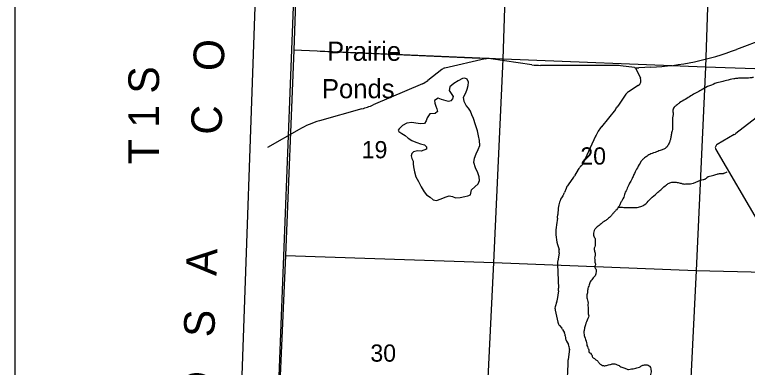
# Model space of a CAD drawing. Extents: x 1219626 to 1426462, y 456797 to 752399.
# Drawn here: x 1237593 to 1256709, y 543228 to 552443 of the extents above; entities that cross this region are included whole.
import ezdxf

# ---------------------------------------------------------------- set-up
doc = ezdxf.new("R2010")
doc.units = 0
for name, color, linetype in [('Adjacent County and State Text', 7, 'Continuous'), ('County Boundary', 7, 'Continuous'), ('Lakes and Ponds', 7, 'Continuous'), ('Map Border', 7, 'Continuous'), ('Masks', 7, 'Continuous'), ('Narrow River Creek and Branch and Slough', 7, 'Continuous'), ('Narrow River Creek and Branch and Slough Text', 7, 'Continuous'), ('Section Lines', 7, 'Continuous'), ('Section Numbers', 7, 'Continuous'), ('State Routes Highway Center Lines', 7, 'Continuous'), ('Township and Range Text', 7, 'Continuous'), ('Uninventoried Roads and Features', 7, 'Continuous')]:
    doc.layers.add(name, color=color, linetype=linetype)

msp = doc.modelspace()

# ---------------------------------------------------------------- linework, layer by layer
at = {"layer": 'County Boundary'}
msp.add_line((1244868, 552880), (1244397, 540793), dxfattribs=at)
at = {"layer": 'Lakes and Ponds'}
msp.add_lwpolyline([(1248640, 550261), (1248544, 550197), (1248554, 550127), (1248579, 550056), (1248608, 549985), (1248627, 549915), (1248564, 549861), (1248422, 549849), (1248353, 549744), (1248327, 549671), (1248283, 549602), (1248178, 549587), (1248064, 549608), (1247951, 549626), (1247829, 549605), (1247710, 549545), (1247624, 549464), (1247602, 549421), (1247613, 549388), (1247694, 549336), (1247780, 549284), (1247863, 549218), (1247951, 549157), (1248019, 549128), (1248088, 549103), (1248185, 549071), (1248283, 549038), (1248336, 548987), (1248337, 548932), (1248270, 548901), (1248196, 548880), (1248099, 548881), (1248003, 548863), (1247953, 548813), (1247935, 548755), (1247959, 548687), (1247987, 548616), (1247993, 548541), (1248001, 548467), (1248023, 548336), (1248064, 548210), (1248128, 548087), (1248200, 547948), (1248273, 547810), (1248341, 547734), (1248430, 547671), (1248516, 547604), (1248603, 547584), (1248723, 547631), (1248826, 547673), (1248929, 547713), (1249012, 547692), (1249097, 547657), (1249218, 547670), (1249341, 547691), (1249417, 547707), (1249490, 547735), (1249510, 547862), (1249598, 547941), (1249685, 548027), (1249721, 548107), (1249709, 548208), (1249681, 548308), (1249620, 548443), (1249576, 548578), (1249594, 548693), (1249634, 548809), (1249687, 548916), (1249727, 549024), (1249723, 549151), (1249697, 549278), (1249665, 549408), (1249614, 549568), (1249560, 549728), (1249525, 549827), (1249488, 549925), (1249434, 549996), (1249371, 550066), (1249317, 550176), (1249307, 550287), (1249365, 550396), (1249400, 550493), (1249427, 550591), (1249434, 550675), (1249397, 550758), (1249338, 550785), (1249278, 550772), (1249161, 550715), (1249047, 550645), (1248945, 550555), (1248927, 550460), (1248985, 550382), (1249035, 550305), (1249018, 550247), (1248971, 550191), (1248910, 550174), (1248850, 550187), (1248729, 550223), (1248640, 550261)], dxfattribs=at)
at = {"layer": 'Map Border'}
msp.add_line((1237593, 741639), (1237594, 460429), dxfattribs=at)
at = {"layer": 'Masks'}
msp.add_line((1245565, 551485), (1249731, 551305), dxfattribs=at)
at = {"layer": 'Narrow River Creek and Branch and Slough'}
for points in [[(1256868, 550802), (1256785, 550788), (1256700, 550781), (1256564, 550784), (1256453, 550777), (1256353, 550763), (1256164, 550724), (1256035, 550691), (1255956, 550674), (1255771, 550602), (1255670, 550563), (1255506, 550473), (1255238, 550323), (1255088, 550227), (1254938, 550137), (1254874, 550084), (1254802, 550023), (1254770, 549973), (1254770, 549880), (1254756, 549705), (1254759, 549565), (1254749, 549408), (1254734, 549354), (1254716, 549247), (1254695, 549164), (1254670, 549089), (1254641, 549036), (1254616, 548993), (1254566, 548950), (1254488, 548911), (1254373, 548871), (1254227, 548818), (1254163, 548793), (1254070, 548732), (1253991, 548671), (1253934, 548603), (1253841, 548442), (1253762, 548296), (1253716, 548192), (1253648, 548063), (1253608, 547980), (1253543, 547837), (1253511, 547773), (1253497, 547708), (1253422, 547565), (1253379, 547476), (1253293, 547347), (1253243, 547290), (1253190, 547229), (1253132, 547161), (1253086, 547122), (1253018, 547065), (1252936, 547018), (1252897, 546979), (1252789, 546897), (1252754, 546861), (1252714, 546804), (1252697, 546732), (1252697, 546679), (1252736, 546586), (1252736, 546514), (1252739, 546414), (1252714, 546346), (1252725, 546264), (1252736, 546157), (1252722, 546082), (1252732, 546003), (1252736, 545953), (1252750, 545910), (1252732, 545871), (1252732, 545835), (1252754, 545799), (1252768, 545753), (1252757, 545692), (1252747, 545645), (1252718, 545602), (1252689, 545563), (1252650, 545517), (1252611, 545463), (1252593, 545413), (1252571, 545352), (1252550, 545288), (1252539, 545238), (1252536, 545177), (1252525, 545120), (1252529, 545020), (1252550, 544948), (1252550, 544866), (1252554, 544727), (1252557, 544623), (1252571, 544576)], [(1253343, 547414), (1253453, 547411), (1253578, 547401), (1253689, 547408), (1253807, 547401), (1253929, 547429), (1254021, 547472), (1254157, 547608), (1254304, 547737), (1254375, 547801), (1254479, 547890), (1254590, 547991), (1254665, 548041), (1254765, 548069), (1254875, 548059), (1254983, 548037), (1255054, 548019), (1255154, 548023), (1255226, 548023), (1255301, 548041), (1255554, 548134), (1255626, 548159), (1255654, 548191), (1255801, 548237), (1255919, 548277), (1256001, 548291), (1256083, 548294), (1256105, 548305), (1256144, 548320), (1256183, 548334)], [(1252571, 544576), (1252550, 544505), (1252482, 544337), (1252457, 544230), (1252443, 544147), (1252461, 544033), (1252511, 543872), (1252550, 543738), (1252568, 543709), (1252575, 543659), (1252582, 543620), (1252614, 543595), (1252654, 543552), (1252664, 543512), (1252686, 543477), (1252718, 543462), (1252747, 543434), (1252772, 543419), (1252832, 543352), (1252882, 543305), (1252932, 543280), (1253015, 543273), (1253061, 543284), (1253118, 543301), (1253204, 543319), (1253254, 543319), (1253336, 543287), (1253436, 543234), (1253533, 543198), (1253611, 543173), (1253686, 543187), (1253765, 543198), (1253829, 543212), (1253894, 543237), (1253965, 543273), (1254044, 543298), (1254094, 543294), (1254151, 543269), (1254169, 543248), (1254190, 543191), (1254197, 543144), (1254190, 543073), (1254179, 543012), (1254140, 542922), (1254069, 542740), (1254029, 542615), (1254001, 542518), (1253965, 542404), (1253954, 542293), (1253951, 542143), (1253929, 542007), (1253915, 541832), (1253869, 541578), (1253865, 541506), (1253815, 541378), (1253783, 541288), (1253729, 541210), (1253661, 541149), (1253601, 541081), (1253558, 540991), (1253529, 540930), (1253515, 540858), (1253500, 540808), (1253483, 540676), (1253475, 540572), (1253461, 540487), (1253443, 540415), (1253447, 540269), (1253454, 540115), (1253472, 540043), (1253490, 539986), (1253511, 539915), (1253565, 539865), (1253636, 539786), (1253668, 539739), (1253715, 539661), (1253729, 539575), (1253729, 539488), (1253754, 539306), (1253776, 539038), (1253801, 538795), (1253811, 538698), (1253790, 538627), (1253772, 538470), (1253743, 538316), (1253743, 538123), (1253747, 537951), (1253768, 537805), (1253772, 537701), (1253776, 537619), (1253786, 537579)]]:
    msp.add_spline(points, degree=3, dxfattribs=at)
at = {"layer": 'Section Lines'}
for p, q in [((1250335, 551279), (1250526, 556644)), ((1255798, 556470), (1255621, 551069)), ((1250335, 551279), (1244881, 551515)), ((1250092, 545965), (1250335, 551279)), ((1255621, 551069), (1250335, 551279)), ((1255621, 551069), (1255374, 545761)), ((1260872, 550902), (1255621, 551069)), ((1244663, 546153), (1250092, 545965)), ((1249840, 540689), (1250092, 545965)), ((1250092, 545965), (1255374, 545761)), ((1255374, 545761), (1255108, 540371)), ((1255374, 545761), (1260691, 545626))]:
    msp.add_line(p, q, dxfattribs=at)
msp.add_lwpolyline([(1245940, 577918), (1245647, 572677), (1245404, 567433), (1245277, 562073), (1245063, 556814), (1244881, 551515), (1244663, 546153), (1244426, 540846), (1244332, 535373), (1244160, 530298), (1244002, 525068), (1243722, 519785), (1243669, 518677)], dxfattribs=at)
at = {"layer": 'State Routes Highway Center Lines'}
msp.add_line((1242999, 527844), (1245509, 599636), dxfattribs=at)
at = {"layer": 'Uninventoried Roads and Features'}
for p, q in [((1258457, 552310), (1256428, 551535)), ((1249868, 551285), (1248818, 551049)), ((1251086, 551134), (1250013, 551290)), ((1253323, 551115), (1251314, 551118)), ((1248738, 551010), (1248372, 550720)), ((1253767, 551059), (1253403, 551109)), ((1253791, 551056), (1253919, 550780)), ((1254193, 551069), (1253877, 551054)), ((1248236, 550638), (1246944, 550085)), ((1253864, 550591), (1253608, 550426)), ((1253521, 550340), (1253327, 550050)), ((1257612, 550267), (1256409, 549338)), ((1246654, 549983), (1245549, 549669)), ((1253265, 549966), (1252904, 549516)), ((1245016, 549445), (1244187, 548973)), ((1252749, 549265), (1252427, 548563)), ((1256365, 549308), (1255923, 549053)), ((1255887, 548916), (1257028, 546970)), ((1252387, 548505), (1252359, 548478)), ((1252298, 548399), (1252197, 548228)), ((1252177, 548197), (1252030, 547994)), ((1251981, 547903), (1251940, 547796)), ((1251897, 547713), (1251878, 547686)), ((1251776, 547391), (1251764, 547224)), ((1251753, 547125), (1251726, 546950)), ((1251759, 546434), (1251795, 546307)), ((1251800, 546216), (1251761, 546005)), ((1251755, 545914), (1251785, 545300)), ((1251782, 545228), (1251751, 545002)), ((1251732, 544923), (1251701, 544833)), ((1251695, 544723), (1251767, 544405)), ((1251808, 544322), (1251866, 544251)), ((1251889, 544217), (1251937, 544126)), ((1251959, 544049), (1251964, 543995)), ((1251989, 543913), (1252041, 543821)), ((1252065, 543699), (1252033, 543435)), ((1252023, 543311), (1251967, 542046))]:
    msp.add_line(p, q, dxfattribs=at)
for centre, radius, start, end in [((1253859, 558261), 7200, 272.6631, 290.9079), ((1249956, 550894), 400, 81.7396, 102.6847), ((1251316, 552718), 1600, 261.7396, 269.9043), ((1253322, 550515), 600, 82.191, 89.9043), ((1248862, 550853), 200, 102.6847, 128.4283), ((1253849, 551653), 600, 262.191, 272.6631), ((1253783, 550717), 150, 302.835, 24.7544), ((1247999, 551190), 600, 293.184, 308.4283), ((1253771, 550174), 300, 122.835, 146.2199), ((1245999, 552291), 2400, 285.8497, 293.184), ((1252330, 550717), 1200, 321.2107, 326.2199), ((1246205, 547360), 2400, 105.8497, 119.672), ((1253839, 548765), 1200, 141.2107, 155.3665), ((1256165, 549655), 400, 300.0344, 307.6622), ((1255973, 548967), 100, 120.0344, 210.3808), ((1252642, 548195), 400, 135.0227, 149.3975), ((1252245, 548646), 200, 315.0227, 335.3665), ((1251853, 548432), 400, 324.1244, 329.3975), ((1252354, 547760), 400, 144.1244, 159.0669), ((1252374, 547349), 600, 145.7445, 175.9492), ((1251566, 547939), 400, 325.7445, 339.0669), ((1250567, 547309), 1200, 351.2094, 355.9492), ((1252912, 546767), 1200, 171.2094, 196.0853), ((1251603, 546252), 200, 349.7243, 16.0853), ((1252155, 545933), 400, 169.7243, 182.7269), ((1251385, 545281), 400, 352.3469, 2.7269), ((1251355, 545055), 400, 340.6654, 352.3469), ((1251890, 544767), 200, 160.6654, 192.8173), ((1251962, 544449), 200, 192.8173, 219.5775), ((1251712, 544124), 200, 27.7854, 39.5775), ((1251760, 544032), 200, 4.6944, 27.7854), ((1252163, 544011), 200, 184.6944, 209.5261), ((1251867, 543723), 200, 353.0041, 29.5261), ((1253621, 543241), 1600, 173.0041, 177.462)]:
    msp.add_arc(centre, radius, start, end, dxfattribs=at)

# ---------------------------------------------------------------- texts
at = {"layer": 'Adjacent County and State Text'}
msp.add_text('S   A   N   T   A          R   O   S   A          C   O   U   N   T   Y', height=800, rotation=87.9901, dxfattribs=at).set_placement((1242328, 530522))
at = {"layer": 'Narrow River Creek and Branch and Slough Text'}
for s, p in [('Prairie', (1245744, 551237)), ('Ponds', (1245609, 550259))]:
    msp.add_text(s, height=500, rotation=0, dxfattribs=at).set_placement(p)
at = {"layer": 'Section Numbers'}
for s, rotation, p in [('19', 0, (1246648, 548690)), ('20', 0, (1252352, 548526)), ('30', 0.0001, (1246874, 543376))]:
    msp.add_text(s, height=450, rotation=rotation, dxfattribs=at).set_placement(p)
at = {"layer": 'Township and Range Text'}
msp.add_text('T 1 S', height=800, rotation=90.0001, dxfattribs=at).set_placement((1241361, 548537))

doc.saveas('drawing.dxf')
